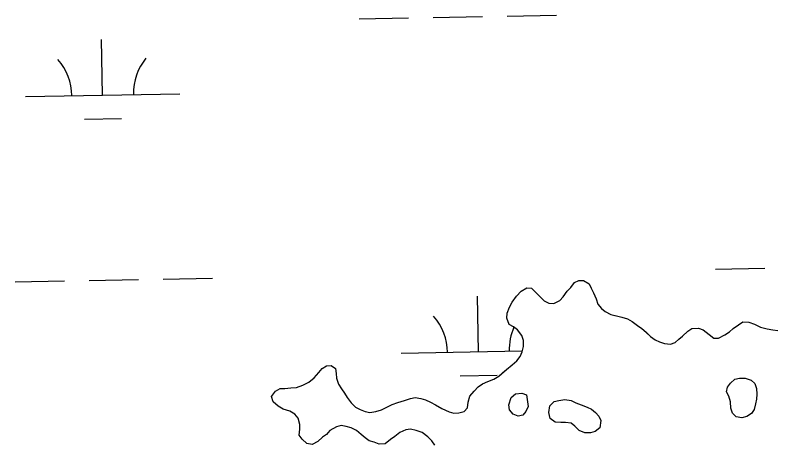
# Model space of a CAD drawing. Extents: x 3925854 to 3964121, y 224593 to 250589.
# Drawn here: x 3938570.7 to 3939063.7, y 237476.8 to 237755.3 of the extents above; entities that cross this region are included whole.
import ezdxf

# ---------------------------------------------------------------- set-up
doc = ezdxf.new("R2010")
doc.units = 0
doc.layers.add('V-TOPO-SHOR', color=7, linetype='Continuous')
doc.layers.add('V-WETL-SWMP', color=7, linetype='Continuous')

msp = doc.modelspace()

# ---------------------------------------------------------------- linework, layer by layer
at = {"layer": 'V-TOPO-SHOR'}
for points in [[(3938833.614, 237506.821), (3938836.643, 237505.95), (3938839.941, 237504.525), (3938843.236, 237502.823), (3938847.348, 237500.28), (3938852.022, 237498.283), (3938855.051, 237497.414), (3938858.371, 237497.646), (3938861.699, 237498.43), (3938863.941, 237500.89), (3938864.267, 237504.48), (3938865.424, 237508.332), (3938868.232, 237511.613), (3938870.755, 237514.343), (3938873.544, 237516.242), (3938877.159, 237517.853), (3938881.05, 237519.459), (3938884.116, 237521.353), (3938886.633, 237523.533), (3938889.15, 237525.71), (3938892.783, 237528.704), (3938895.855, 237531.149), (3938898.108, 237534.162), (3938899.253, 237537.187), (3938900.125, 237540.492), (3938900.179, 237544.361), (3938899.116, 237547.693), (3938896.4, 237551.322), (3938893.662, 237553.292), (3938890.915, 237554.711), (3938889.314, 237558.879), (3938889.633, 237562.193), (3938891.067, 237566.043), (3938892.769, 237569.338), (3938895.585, 237573.17), (3938898.667, 237576.447), (3938902.29, 237578.609), (3938905.327, 237578.294), (3938908.602, 237575.21), (3938911.058, 237572.689), (3938913.511, 237570.168), (3938916.534, 237568.746), (3938919.848, 237568.427), (3938923.743, 237570.309), (3938925.985, 237572.766), (3938928.521, 237576.328), (3938930.765, 237578.785), (3938933.297, 237582.068), (3938936.078, 237583.414), (3938939.119, 237583.373), (3938942.683, 237581.114), (3938944.026, 237578.333), (3938945.644, 237575.271), (3938947.252, 237571.38), (3938948.315, 237568.048), (3938950.764, 237565.25), (3938953.226, 237563.284), (3938956.793, 237561.302), (3938960.375, 237560.425), (3938963.957, 237559.549), (3938967.535, 237558.396), (3938970.554, 237556.696), (3938974.113, 237554.16), (3938976.852, 237552.19), (3938979.588, 237549.941), (3938982.59, 237547.138), (3938985.601, 237544.887), (3938988.347, 237543.468), (3938991.652, 237542.595), (3938995.515, 237541.991), (3938998.569, 237543.056), (3939000.809, 237545.237), (3939003.322, 237547.14), (3939006.683, 237550.413), (3939009.196, 237552.313), (3939013.621, 237552.532), (3939016.646, 237551.385), (3939020.476, 237548.295), (3939023.487, 237546.042), (3939026.528, 237546.003), (3939030.702, 237548.16), (3939033.768, 237550.052), (3939036.008, 237552.235), (3939039.633, 237554.674), (3939042.424, 237556.573), (3939046.289, 237556.245), (3939049.867, 237555.092), (3939053.711, 237553.106), (3939058.118, 237551.942), (3939061.704, 237551.34), (3939065.018, 237551.021)], [(3938842.611, 237476.57), (3938840.713, 237479.359), (3938838.259, 237481.88), (3938834.425, 237484.694), (3938830.575, 237486.128), (3938826.993, 237487.004), (3938823.946, 237486.492), (3938820.055, 237484.887), (3938816.7, 237482.167), (3938813.913, 237480.269), (3938810.558, 237477.549), (3938806.685, 237477.323), (3938803.384, 237478.472), (3938800.078, 237479.347), (3938797.617, 237481.313), (3938794.883, 237483.562), (3938791.874, 237486.089), (3938788.581, 237487.791), (3938785.276, 237488.663), (3938781.966, 237489.261), (3938778.914, 237488.473), (3938774.737, 237486.04), (3938772.492, 237483.58), (3938769.979, 237481.68), (3938766.903, 237478.956), (3938763.282, 237477.07), (3938759.696, 237477.67), (3938756.694, 237480.473), (3938754.791, 237482.986), (3938755.121, 237486.853), (3938755.16, 237489.892), (3938754.109, 237494.054), (3938751.932, 237496.571), (3938748.641, 237498.549), (3938744.512, 237499.985), (3938741.223, 237501.965), (3938737.942, 237504.773), (3938736.881, 237508.103), (3938739.417, 237511.662), (3938742.478, 237513.28), (3938745.518, 237513.239), (3938749.395, 237513.741), (3938752.993, 237513.97), (3938757.159, 237515.574), (3938761.054, 237517.456), (3938764.408, 237520.178), (3938767.495, 237523.729), (3938769.739, 237526.189), (3938772.529, 237528.085), (3938775.572, 237528.323), (3938778.31, 237526.351), (3938778.82, 237523.027), (3938779.056, 237519.983), (3938780.387, 237516.094), (3938782.281, 237513.028), (3938784.18, 237510.241), (3938785.8, 237507.454), (3938788.52, 237504.101), (3938791.247, 237501.299), (3938794.264, 237499.602), (3938797.568, 237498.453), (3938800.601, 237497.859), (3938804.478, 237498.361), (3938808.084, 237499.419), (3938811.146, 237501.037), (3938815.041, 237502.919), (3938818.654, 237504.255), (3938823.094, 237505.578), (3938826.981, 237506.909), (3938830.028, 237507.421), (3938833.614, 237506.821)], [(3939044.927, 237495.172), (3939041.599, 237494.387), (3939038.013, 237494.987), (3939035.555, 237497.232), (3939034.495, 237500.562), (3939034.271, 237504.711), (3939033.215, 237508.32), (3939031.869, 237511.101), (3939032.463, 237514.134), (3939034.433, 237516.872), (3939037.231, 237519.324), (3939040.282, 237520.112), (3939043.874, 237520.065), (3939047.725, 237518.632), (3939050.186, 237516.664), (3939051.249, 237513.333), (3939051.477, 237509.735), (3939051.157, 237506.424), (3939050.563, 237503.39), (3939049.687, 237499.808), (3939047.993, 237497.066), (3939044.927, 237495.172)], [(3938903.206, 237501.75), (3938901.78, 237498.453), (3938899.814, 237495.991), (3938896.765, 237495.479), (3938893.463, 237496.628), (3938891.014, 237499.425), (3938890.78, 237502.745), (3938892.224, 237507.425), (3938895.022, 237509.876), (3938899.173, 237510.374), (3938902.2, 237509.227), (3938903.206, 237501.75)], [(3938949.738, 237487.865), (3938946.664, 237485.417), (3938943.615, 237484.629), (3938940.02, 237484.678), (3938936.17, 237486.109), (3938933.442, 237488.911), (3938930.98, 237490.877), (3938927.392, 237491.203), (3938924.351, 237491.244), (3938920.763, 237491.567), (3938917.476, 237493.822), (3938916.698, 237497.701), (3938917.308, 237502.117), (3938920.11, 237504.845), (3938923.161, 237505.633), (3938927.036, 237506.135), (3938931.175, 237505.526), (3938934.198, 237504.103), (3938937.495, 237502.678), (3938941.347, 237501.244), (3938944.368, 237499.823), (3938946.83, 237497.855), (3938949.007, 237495.34), (3938950.355, 237492.557), (3938949.738, 237487.865)]]:
    msp.add_lwpolyline(points, dxfattribs=at)
at = {"layer": 'V-WETL-SWMP'}
for p, q in [((3938793.581, 237753.013), (3938825.575, 237753.594)), ((3938841.573, 237753.885), (3938873.567, 237754.467)), ((3938889.565, 237754.758), (3938921.559, 237755.34)), ((3938627.388, 237703.553), (3938626.734, 237739.547)), ((3938577.397, 237702.644), (3938677.38, 237704.462)), ((3938615.671, 237687.906), (3938639.667, 237688.343)), ((3939024.57, 237590.684), (3939056.565, 237591.266)), ((3938666.721, 237584.177), (3938698.716, 237584.759)), ((3938570.737, 237582.432), (3938602.732, 237583.014)), ((3938618.729, 237583.305), (3938650.724, 237583.886)), ((3938930.765, 237578.785), (3938933.296, 237582.069)), ((3938933.296, 237582.069), (3938936.078, 237583.414)), ((3938936.078, 237583.414), (3938939.119, 237583.374)), ((3938939.119, 237583.374), (3938942.682, 237581.115)), ((3938942.682, 237581.115), (3938944.027, 237578.333)), ((3938895.584, 237573.17), (3938898.668, 237576.447)), ((3938898.668, 237576.447), (3938902.291, 237578.61)), ((3938902.291, 237578.61), (3938905.327, 237578.293)), ((3938905.327, 237578.293), (3938908.603, 237575.209)), ((3938908.603, 237575.209), (3938913.512, 237570.168)), ((3938925.986, 237572.767), (3938928.521, 237576.327)), ((3938928.521, 237576.327), (3938930.765, 237578.785)), ((3938944.027, 237578.333), (3938945.645, 237575.271)), ((3938945.645, 237575.271), (3938947.252, 237571.379)), ((3938870.926, 237537.14), (3938870.271, 237573.134)), ((3938891.067, 237566.043), (3938892.769, 237569.338)), ((3938892.769, 237569.338), (3938895.584, 237573.17)), ((3938913.512, 237570.168), (3938916.534, 237568.746)), ((3938919.847, 237568.426), (3938923.742, 237570.309)), ((3938923.742, 237570.309), (3938925.986, 237572.767)), ((3938947.252, 237571.379), (3938948.314, 237568.048)), ((3938889.634, 237562.192), (3938891.067, 237566.043)), ((3938916.534, 237568.746), (3938919.847, 237568.426)), ((3938948.314, 237568.048), (3938950.765, 237565.251)), ((3938950.765, 237565.251), (3938953.226, 237563.284)), ((3938889.313, 237558.879), (3938889.634, 237562.192)), ((3938953.226, 237563.284), (3938956.794, 237561.302)), ((3938956.794, 237561.302), (3938963.958, 237559.548)), ((3938963.958, 237559.548), (3938967.536, 237558.395)), ((3938890.916, 237554.712), (3938889.313, 237558.879)), ((3938893.662, 237553.293), (3938890.916, 237554.712)), ((3938967.536, 237558.395), (3938970.554, 237556.696)), ((3938970.554, 237556.696), (3938974.114, 237554.161)), ((3939036.008, 237552.235), (3939039.634, 237554.674)), ((3939039.634, 237554.674), (3939042.424, 237556.572)), ((3939042.424, 237556.572), (3939046.289, 237556.245)), ((3939046.289, 237556.245), (3939049.867, 237555.092)), ((3939049.867, 237555.092), (3939053.711, 237553.106)), ((3938896.4, 237551.322), (3938893.662, 237553.293)), ((3938899.116, 237547.692), (3938896.4, 237551.322)), ((3938974.114, 237554.161), (3938976.852, 237552.19)), ((3938976.852, 237552.19), (3938979.587, 237549.942)), ((3938979.587, 237549.942), (3938982.59, 237547.138)), ((3939003.322, 237547.14), (3939006.683, 237550.412)), ((3939006.683, 237550.412), (3939009.196, 237552.314)), ((3939009.196, 237552.314), (3939013.621, 237552.532)), ((3939013.621, 237552.532), (3939016.647, 237551.386)), ((3939016.647, 237551.386), (3939020.476, 237548.294)), ((3939030.702, 237548.159), (3939033.768, 237550.053)), ((3939033.768, 237550.053), (3939036.008, 237552.235)), ((3939053.711, 237553.106), (3939058.119, 237551.942)), ((3939058.119, 237551.942), (3939061.704, 237551.341)), ((3939061.704, 237551.341), (3939065.017, 237551.021)), ((3938900.178, 237544.361), (3938899.116, 237547.692)), ((3938982.59, 237547.138), (3938985.601, 237544.887)), ((3938985.601, 237544.887), (3938988.346, 237543.468)), ((3938998.569, 237543.056), (3939000.809, 237545.238)), ((3939000.809, 237545.238), (3939003.322, 237547.14)), ((3939020.476, 237548.294), (3939023.487, 237546.043)), ((3939023.487, 237546.043), (3939026.527, 237546.003)), ((3939026.527, 237546.003), (3939030.702, 237548.159)), ((3938899.253, 237537.186), (3938900.126, 237540.492)), ((3938900.126, 237540.492), (3938900.178, 237544.361)), ((3938988.346, 237543.468), (3938991.652, 237542.595)), ((3938991.652, 237542.595), (3938995.514, 237541.991)), ((3938995.514, 237541.991), (3938998.569, 237543.056)), ((3938820.934, 237536.231), (3938899.377, 237537.657)), ((3938898.108, 237534.161), (3938899.253, 237537.186)), ((3938892.783, 237528.703), (3938895.856, 237531.15)), ((3938895.856, 237531.15), (3938898.108, 237534.161)), ((3938767.495, 237523.73), (3938769.739, 237526.188)), ((3938769.739, 237526.188), (3938772.529, 237528.086)), ((3938772.529, 237528.086), (3938775.573, 237528.322)), ((3938775.573, 237528.322), (3938778.311, 237526.351)), ((3938778.311, 237526.351), (3938778.82, 237523.027)), ((3938884.116, 237521.354), (3938889.15, 237525.71)), ((3938889.15, 237525.71), (3938892.783, 237528.703)), ((3938761.054, 237517.457), (3938764.408, 237520.177)), ((3938764.408, 237520.177), (3938767.495, 237523.73)), ((3938778.82, 237523.027), (3938779.056, 237519.983)), ((3938859.208, 237521.493), (3938883.204, 237521.93)), ((3938881.051, 237519.46), (3938884.116, 237521.354)), ((3938752.992, 237513.971), (3938757.159, 237515.574)), ((3938757.159, 237515.574), (3938761.054, 237517.457)), ((3938779.056, 237519.983), (3938780.386, 237516.095)), ((3938780.386, 237516.095), (3938782.281, 237513.029)), ((3938870.755, 237514.344), (3938873.544, 237516.242)), ((3938873.544, 237516.242), (3938877.159, 237517.853)), ((3938877.159, 237517.853), (3938881.051, 237519.46)), ((3938736.881, 237508.103), (3938739.416, 237511.663)), ((3938739.416, 237511.663), (3938742.478, 237513.281)), ((3938742.478, 237513.281), (3938745.518, 237513.24)), ((3938745.518, 237513.24), (3938749.395, 237513.742)), ((3938749.395, 237513.742), (3938752.992, 237513.971)), ((3938782.281, 237513.029), (3938784.179, 237510.24)), ((3938784.179, 237510.24), (3938785.8, 237507.454)), ((3938865.423, 237508.333), (3938868.231, 237511.613)), ((3938868.231, 237511.613), (3938870.755, 237514.344)), ((3938737.943, 237504.772), (3938736.881, 237508.103)), ((3938785.8, 237507.454), (3938788.52, 237504.101)), ((3938818.653, 237504.254), (3938823.093, 237505.577)), ((3938823.093, 237505.577), (3938826.981, 237506.908)), ((3938826.981, 237506.908), (3938830.028, 237507.42)), ((3938830.028, 237507.42), (3938833.614, 237506.82)), ((3938833.614, 237506.82), (3938836.643, 237505.951)), ((3938836.643, 237505.951), (3938839.941, 237504.525)), ((3938864.266, 237504.479), (3938865.423, 237508.333)), ((3938741.223, 237501.964), (3938737.943, 237504.772)), ((3938744.513, 237499.985), (3938741.223, 237501.964)), ((3938788.52, 237504.101), (3938791.247, 237501.3)), ((3938791.247, 237501.3), (3938794.265, 237499.602)), ((3938808.084, 237499.419), (3938811.146, 237501.037)), ((3938811.146, 237501.037), (3938815.041, 237502.92)), ((3938815.041, 237502.92), (3938818.653, 237504.254)), ((3938839.941, 237504.525), (3938843.236, 237502.823)), ((3938843.236, 237502.823), (3938847.348, 237500.28)), ((3938861.698, 237498.431), (3938863.942, 237500.889)), ((3938863.942, 237500.889), (3938864.266, 237504.479)), ((3938748.641, 237498.548), (3938744.513, 237499.985)), ((3938751.932, 237496.57), (3938748.641, 237498.548)), ((3938754.11, 237494.053), (3938751.932, 237496.57)), ((3938794.265, 237499.602), (3938797.567, 237498.452)), ((3938797.567, 237498.452), (3938800.6, 237497.859)), ((3938800.6, 237497.859), (3938804.477, 237498.361)), ((3938804.477, 237498.361), (3938808.084, 237499.419)), ((3938847.348, 237500.28), (3938852.021, 237498.283)), ((3938852.021, 237498.283), (3938855.05, 237497.414)), ((3938855.05, 237497.414), (3938858.371, 237497.646)), ((3938858.371, 237497.646), (3938861.698, 237498.431)), ((3938755.16, 237489.893), (3938754.11, 237494.053)), ((3938754.792, 237482.987), (3938755.12, 237486.852)), ((3938755.12, 237486.852), (3938755.16, 237489.893)), ((3938774.736, 237486.039), (3938772.492, 237483.581)), ((3938778.914, 237488.472), (3938774.736, 237486.039)), ((3938781.965, 237489.261), (3938778.914, 237488.472)), ((3938785.275, 237488.664), (3938781.965, 237489.261)), ((3938788.58, 237487.791), (3938785.275, 237488.664)), ((3938791.875, 237486.089), (3938788.58, 237487.791)), ((3938794.882, 237483.561), (3938791.875, 237486.089)), ((3938823.946, 237486.493), (3938820.054, 237484.886)), ((3938826.993, 237487.005), (3938823.946, 237486.493)), ((3938830.575, 237486.128), (3938826.993, 237487.005)), ((3938834.426, 237484.695), (3938830.575, 237486.128)), ((3938756.694, 237480.474), (3938754.792, 237482.987)), ((3938769.978, 237481.68), (3938766.902, 237478.956)), ((3938772.492, 237483.581), (3938769.978, 237481.68)), ((3938797.616, 237481.313), (3938794.882, 237483.561)), ((3938800.078, 237479.346), (3938797.616, 237481.313)), ((3938816.701, 237482.166), (3938813.912, 237480.268)), ((3938820.054, 237484.886), (3938816.701, 237482.166)), ((3938838.259, 237481.88), (3938834.426, 237484.695)), ((3938840.713, 237479.36), (3938838.259, 237481.88)), ((3938759.697, 237477.67), (3938756.694, 237480.474)), ((3938763.283, 237477.069), (3938759.697, 237477.67)), ((3938766.902, 237478.956), (3938763.283, 237477.069)), ((3938803.384, 237478.472), (3938800.078, 237479.346)), ((3938806.686, 237477.323), (3938803.384, 237478.472)), ((3938810.559, 237477.548), (3938806.686, 237477.323)), ((3938813.912, 237480.268), (3938810.559, 237477.548)), ((3938842.611, 237476.57), (3938840.713, 237479.36))]:
    msp.add_line(p, q, dxfattribs=at)
for points in [[(3939041.599, 237494.387), (3939038.013, 237494.988), (3939035.555, 237497.232), (3939034.494, 237500.563), (3939034.272, 237504.712), (3939033.214, 237508.32), (3939031.869, 237511.102), (3939032.462, 237514.135), (3939034.434, 237516.873), (3939037.23, 237519.324), (3939040.282, 237520.112), (3939043.874, 237520.065), (3939047.725, 237518.632), (3939050.187, 237516.664), (3939051.249, 237513.333), (3939051.477, 237509.736), (3939051.157, 237506.423), (3939050.564, 237503.39), (3939049.687, 237499.808), (3939047.992, 237497.067), (3939044.927, 237495.172)], [(3938903.206, 237501.751), (3938901.78, 237498.453), (3938899.813, 237495.991), (3938896.765, 237495.478), (3938893.463, 237496.628), (3938891.013, 237499.425), (3938890.78, 237502.745), (3938892.224, 237507.425), (3938895.021, 237509.876), (3938899.174, 237510.374), (3938902.2, 237509.228)], [(3938949.738, 237487.865), (3938946.665, 237485.418), (3938943.614, 237484.629), (3938940.021, 237484.677), (3938936.17, 237486.11), (3938933.443, 237488.911), (3938930.981, 237490.878), (3938927.392, 237491.202), (3938924.352, 237491.243), (3938920.763, 237491.567), (3938917.475, 237493.822), (3938916.698, 237497.702), (3938917.309, 237502.117), (3938920.109, 237504.844), (3938923.161, 237505.633), (3938927.037, 237506.134), (3938931.176, 237505.526), (3938934.197, 237504.104), (3938937.496, 237502.678), (3938941.347, 237501.245), (3938944.368, 237499.823), (3938946.83, 237497.855), (3938949.008, 237495.339), (3938950.354, 237492.556)]]:
    msp.add_lwpolyline(points, close=True, dxfattribs=at)
for centre, start, end in [((3938682.613, 237705.032), 140.26988, 181.81353), ((3938572.146, 237703.023), 0.26988, 41.81354), ((3938815.683, 237536.61), 0.26988, 41.81354), ((3938926.151, 237538.619), 155.82586, 181.81353)]:
    msp.add_arc(centre, 35.246, start, end, dxfattribs=at)

doc.saveas('drawing.dxf')
